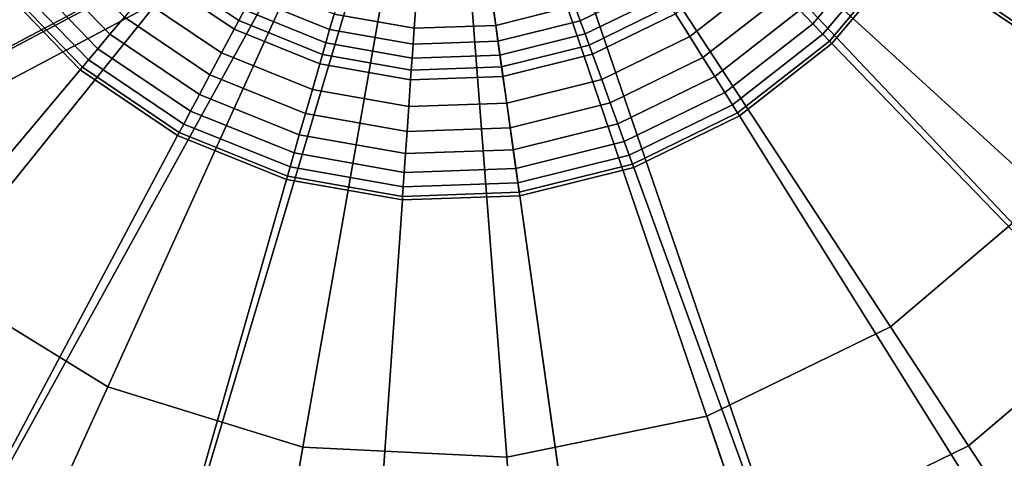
# Model space of a CAD drawing. Extents: x -43.1 to 43.1, y -41.3 to 41.3.
# Tile 473 of 656: x 16.296 to 17.021, y 7.28 to 7.603. Entities that reach past the tile are written whole.
import ezdxf

# ---------------------------------------------------------------- set-up
doc = ezdxf.new("R2010")
doc.units = 0
for name, color, linetype in [('CABLE.1', 18, 'CONTINUOUS'), ('LAMP', 7, 'CONTINUOUS'), ('LAMP_SUPPORT', 18, 'CONTINUOUS'), ('METAL_BASE', 254, 'CONTINUOUS')]:
    doc.layers.add(name, color=color, linetype=linetype)

msp = doc.modelspace()

# ---------------------------------------------------------------- linework, layer by layer
at = {"layer": 'CABLE.1'}
for points in [[(16.2948, 7.6518, 5.8841), (16.2804, 7.5791, 5.9161), (16.6111, 7.7548, 6.6421), (16.6317, 7.8309, 6.6241)], [(16.0985, 7.5441, 6.037), (16.0463, 7.604, 6.0493), (16.3506, 7.7657, 6.7175), (16.4053, 7.7071, 6.7105)], [(16.2804, 7.5791, 5.9161), (16.2337, 7.5297, 5.9601), (16.5557, 7.7008, 6.667), (16.6111, 7.7548, 6.6421)], [(16.1672, 7.5169, 6.0043), (16.0985, 7.5441, 6.037), (16.4053, 7.7071, 6.7105), (16.4803, 7.6834, 6.692)], [(16.2337, 7.5297, 5.9601), (16.1672, 7.5169, 6.0043), (16.4803, 7.6834, 6.692), (16.5557, 7.7008, 6.667)]]:
    msp.add_3dface(points, dxfattribs=at)
at = {"layer": 'LAMP'}
for points in [[(15.8588, 7.7739, 13.367), (15.9086, 7.5906, 13.367), (16.6088, 7.8793, 13.367), (15.8561, 7.9637, 13.367)], [(17.1922, 7.7381, 16.4972), (17.1388, 7.5975, 16.4972), (16.6088, 7.8793, 16.4972), (17.209, 7.8876, 16.4972)], [(16.0024, 7.4255, 13.367), (16.1342, 7.289, 13.367), (16.6088, 7.8793, 13.367), (15.9086, 7.5906, 13.367)], [(16.0539, 7.6506, 16.4972), (16.0145, 7.7957, 16.4972), (16.6088, 7.8793, 16.4972), (16.1283, 7.5197, 16.4972)], [(16.2328, 7.4115, 16.4972), (16.1283, 7.5197, 16.4972), (16.6088, 7.8793, 16.4972), (16.3609, 7.3327, 16.4972)], [(16.2959, 7.1895, 13.367), (16.4773, 7.1334, 13.367), (16.6088, 7.8793, 13.367), (16.1342, 7.289, 13.367)], [(16.5046, 7.2882, 16.4972), (16.3609, 7.3327, 16.4972), (16.6088, 7.8793, 16.4972), (16.6549, 7.2808, 16.4972)], [(16.667, 7.1241, 13.367), (16.8529, 7.1622, 13.367), (16.6088, 7.8793, 13.367), (16.4773, 7.1334, 13.367)], [(16.8023, 7.3111, 16.4972), (16.6549, 7.2808, 16.4972), (16.6088, 7.8793, 16.4972), (16.9375, 7.377, 16.4972)], [(17.0236, 7.2455, 13.367), (17.1682, 7.3685, 13.367), (16.6088, 7.8793, 13.367), (16.8529, 7.1622, 13.367)], [(17.0521, 7.4746, 16.4972), (16.9375, 7.377, 16.4972), (16.6088, 7.8793, 16.4972), (17.1388, 7.5975, 16.4972)], [(17.2776, 7.5237, 13.367), (17.345, 7.7012, 13.367), (16.6088, 7.8793, 13.367), (17.1682, 7.3685, 13.367)], [(17.1297, 7.4037, 16.4759), (16.995, 7.2891, 16.4759), (16.9375, 7.377, 16.4972), (17.0521, 7.4746, 16.4972)], [(16.3175, 7.237, 16.4759), (16.1669, 7.3296, 16.4759), (16.2328, 7.4115, 16.4972), (16.3609, 7.3327, 16.4972)], [(17.2172, 7.3238, 16.4176), (17.0599, 7.1899, 16.4176), (16.995, 7.2891, 16.4759), (17.1297, 7.4037, 16.4759)], [(16.995, 7.2891, 16.4759), (16.8361, 7.2116, 16.4759), (16.8023, 7.3111, 16.4972), (16.9375, 7.377, 16.4972)], [(16.2685, 7.129, 16.4176), (16.0926, 7.2372, 16.4176), (16.1669, 7.3296, 16.4759), (16.3175, 7.237, 16.4759)], [(16.4864, 7.1847, 16.4759), (16.3175, 7.237, 16.4759), (16.3609, 7.3327, 16.4972), (16.5046, 7.2882, 16.4972)], [(16.8361, 7.2116, 16.4759), (16.663, 7.176, 16.4759), (16.6549, 7.2808, 16.4972), (16.8023, 7.3111, 16.4972)], [(16.663, 7.176, 16.4759), (16.4864, 7.1847, 16.4759), (16.5046, 7.2882, 16.4972), (16.6549, 7.2808, 16.4972)], [(17.0599, 7.1899, 16.4176), (16.8743, 7.0994, 16.4176), (16.8361, 7.2116, 16.4759), (16.995, 7.2891, 16.4759)]]:
    msp.add_3dface(points, dxfattribs=at)
at = {"layer": 'LAMP_SUPPORT'}
for points in [[(16.6306, 7.8844, 12.7749), (17.5623, 7.917, 12.7749), (17.5483, 7.7176, 12.7749), (17.4932, 7.5254, 12.7749)], [(16.5829, 7.8828, 12.7749), (15.7474, 7.4645, 12.7749), (15.679, 7.6523, 12.7749)], [(16.5829, 7.8828, 12.7749), (16.6101, 7.8599, 12.7749), (15.8533, 7.295, 12.7749), (15.7474, 7.4645, 12.7749)], [(16.6289, 7.8746, 12.7749), (16.6306, 7.8844, 12.7749), (17.4932, 7.5254, 12.7749), (17.3994, 7.3489, 12.7749)], [(16.6101, 7.8599, 12.7749), (16.6289, 7.8746, 12.7749), (16.9337, 6.9852, 12.7749), (16.7398, 6.9368, 12.7749)], [(16.6289, 7.8746, 12.7749), (17.2709, 7.1958, 12.7749), (17.1134, 7.0728, 12.7749), (16.9337, 6.9852, 12.7749)], [(16.6289, 7.8746, 12.7749), (17.3994, 7.3489, 12.7749), (17.2709, 7.1958, 12.7749)], [(16.6101, 7.8599, 12.7749), (16.1579, 7.0394, 12.7749), (15.9922, 7.1512, 12.7749), (15.8533, 7.295, 12.7749)], [(16.6101, 7.8599, 12.7749), (16.3432, 6.9645, 12.7749), (16.1579, 7.0394, 12.7749)], [(16.6101, 7.8599, 12.7749), (16.7398, 6.9368, 12.7749), (16.54, 6.9298, 12.7749), (16.3432, 6.9645, 12.7749)], [(17.319, 7.5958, 8.9914), (17.3633, 7.7502, 8.9914), (17.0145, 7.8117, 8.9914), (16.9907, 7.7285, 8.9914)], [(17.2436, 7.454, 8.9914), (17.319, 7.5958, 8.9914), (16.9907, 7.7285, 8.9914), (16.95, 7.652, 8.9914)], [(16.8803, 7.6003, 8.8443), (16.9332, 7.6634, 8.8443), (16.9217, 7.6711, 8.756), (16.8706, 7.6103, 8.756)], [(16.3074, 7.6497, 8.756), (16.3625, 7.5926, 8.756), (16.3731, 7.6052, 8.6643), (16.3203, 7.6598, 8.6643)], [(16.8877, 7.5926, 8.9195), (16.9421, 7.6574, 8.9195), (16.9332, 7.6634, 8.8443), (16.8803, 7.6003, 8.8443)], [(16.8926, 7.5876, 8.9718), (16.9479, 7.6535, 8.9718), (16.9421, 7.6574, 8.9195), (16.8877, 7.5926, 8.9195)], [(16.8944, 7.5857, 8.9914), (16.95, 7.652, 8.9914), (16.9479, 7.6535, 8.9718), (16.8926, 7.5876, 8.9718)], [(16.2964, 7.6412, 8.8443), (16.3536, 7.5819, 8.8443), (16.3625, 7.5926, 8.756), (16.3074, 7.6497, 8.756)], [(16.4022, 7.6399, 8.4929), (16.4574, 7.6027, 8.4929), (16.4615, 7.6105, 8.477), (16.4079, 7.6466, 8.477)], [(16.7896, 7.591, 8.5791), (16.8464, 7.6354, 8.5791), (16.8327, 7.6496, 8.5101), (16.7791, 7.6077, 8.5101)], [(17.1404, 7.331, 8.9914), (17.2436, 7.454, 8.9914), (16.95, 7.652, 8.9914), (16.8944, 7.5857, 8.9914)], [(16.288, 7.6346, 8.9195), (16.3467, 7.5737, 8.9195), (16.3536, 7.5819, 8.8443), (16.2964, 7.6412, 8.8443)], [(16.3976, 7.6344, 8.5101), (16.454, 7.5964, 8.5101), (16.4574, 7.6027, 8.4929), (16.4022, 7.6399, 8.4929)], [(16.709, 7.6026, 8.4631), (16.7652, 7.63, 8.4631), (16.759, 7.64, 8.4514), (16.705, 7.6137, 8.4514)], [(16.2825, 7.6303, 8.9718), (16.3423, 7.5684, 8.9718), (16.3467, 7.5737, 8.9195), (16.288, 7.6346, 8.9195)], [(16.3849, 7.6193, 8.5791), (16.4447, 7.5789, 8.5791), (16.454, 7.5964, 8.5101), (16.3976, 7.6344, 8.5101)], [(16.7993, 7.5754, 8.6643), (16.8592, 7.6221, 8.6643), (16.8464, 7.6354, 8.5791), (16.7896, 7.591, 8.5791)], [(16.0014, 7.4106, 8.9914), (16.1129, 7.2951, 8.9914), (16.3406, 7.5664, 8.9914), (16.2804, 7.6287, 8.9914)], [(16.2804, 7.6287, 8.9914), (16.3406, 7.5664, 8.9914), (16.3423, 7.5684, 8.9718), (16.2825, 7.6303, 8.9718)], [(16.4664, 7.6196, 8.4631), (16.5243, 7.5962, 8.4631), (16.5276, 7.6075, 8.4514), (16.4719, 7.63, 8.4514)], [(16.6467, 7.5991, 8.4514), (16.705, 7.6137, 8.4514), (16.7005, 7.6259, 8.4425), (16.6449, 7.612, 8.4425)], [(16.7125, 7.5929, 8.477), (16.7707, 7.6212, 8.477), (16.7652, 7.63, 8.4631), (16.709, 7.6026, 8.4631)], [(16.3731, 7.6052, 8.6643), (16.4361, 7.5627, 8.6643), (16.4447, 7.5789, 8.5791), (16.3849, 7.6193, 8.5791)], [(16.4615, 7.6105, 8.477), (16.5215, 7.5862, 8.477), (16.5243, 7.5962, 8.4631), (16.4664, 7.6196, 8.4631)], [(16.5276, 7.6075, 8.4514), (16.5867, 7.597, 8.4514), (16.5876, 7.61, 8.4425), (16.5311, 7.6199, 8.4425)], [(16.7156, 7.5846, 8.4929), (16.7753, 7.6138, 8.4929), (16.7707, 7.6212, 8.477), (16.7125, 7.5929, 8.477)], [(16.808, 7.5614, 8.756), (16.8706, 7.6103, 8.756), (16.8592, 7.6221, 8.6643), (16.7993, 7.5754, 8.6643)], [(16.4574, 7.6027, 8.4929), (16.519, 7.5778, 8.4929), (16.5215, 7.5862, 8.477), (16.4615, 7.6105, 8.477)], [(16.5867, 7.597, 8.4514), (16.6467, 7.5991, 8.4514), (16.6449, 7.612, 8.4425), (16.5876, 7.61, 8.4425)], [(16.6483, 7.5875, 8.4631), (16.709, 7.6026, 8.4631), (16.705, 7.6137, 8.4514), (16.6467, 7.5991, 8.4514)], [(16.718, 7.5779, 8.5101), (16.7791, 7.6077, 8.5101), (16.7753, 7.6138, 8.4929), (16.7156, 7.5846, 8.4929)], [(16.8154, 7.5496, 8.8443), (16.8803, 7.6003, 8.8443), (16.8706, 7.6103, 8.756), (16.808, 7.5614, 8.756)], [(16.3625, 7.5926, 8.756), (16.4284, 7.5482, 8.756), (16.4361, 7.5627, 8.6643), (16.3731, 7.6052, 8.6643)], [(16.454, 7.5964, 8.5101), (16.5171, 7.5709, 8.5101), (16.519, 7.5778, 8.4929), (16.4574, 7.6027, 8.4929)], [(16.5243, 7.5962, 8.4631), (16.5859, 7.5853, 8.4631), (16.5867, 7.597, 8.4514), (16.5276, 7.6075, 8.4514)], [(16.6498, 7.5773, 8.477), (16.7125, 7.5929, 8.477), (16.709, 7.6026, 8.4631), (16.6483, 7.5875, 8.4631)], [(16.7248, 7.5593, 8.5791), (16.7896, 7.591, 8.5791), (16.7791, 7.6077, 8.5101), (16.718, 7.5779, 8.5101)], [(16.4447, 7.5789, 8.5791), (16.5116, 7.5519, 8.5791), (16.5171, 7.5709, 8.5101), (16.454, 7.5964, 8.5101)], [(16.5215, 7.5862, 8.477), (16.5852, 7.575, 8.477), (16.5859, 7.5853, 8.4631), (16.5243, 7.5962, 8.4631)], [(16.5859, 7.5853, 8.4631), (16.6483, 7.5875, 8.4631), (16.6467, 7.5991, 8.4514), (16.5867, 7.597, 8.4514)], [(16.8211, 7.5406, 8.9195), (16.8877, 7.5926, 8.9195), (16.8803, 7.6003, 8.8443), (16.8154, 7.5496, 8.8443)], [(16.3536, 7.5819, 8.8443), (16.4219, 7.5359, 8.8443), (16.4284, 7.5482, 8.756), (16.3625, 7.5926, 8.756)], [(16.5852, 7.575, 8.477), (16.6498, 7.5773, 8.477), (16.6483, 7.5875, 8.4631), (16.5859, 7.5853, 8.4631)], [(16.651, 7.5685, 8.4929), (16.7156, 7.5846, 8.4929), (16.7125, 7.5929, 8.477), (16.6498, 7.5773, 8.477)], [(16.731, 7.5421, 8.6643), (16.7993, 7.5754, 8.6643), (16.7896, 7.591, 8.5791), (16.7248, 7.5593, 8.5791)], [(16.8248, 7.5347, 8.9718), (16.8926, 7.5876, 8.9718), (16.8877, 7.5926, 8.9195), (16.8211, 7.5406, 8.9195)], [(16.8262, 7.5324, 8.9914), (16.8944, 7.5857, 8.9914), (16.8926, 7.5876, 8.9718), (16.8248, 7.5347, 8.9718)], [(16.3467, 7.5737, 8.9195), (16.4168, 7.5264, 8.9195), (16.4219, 7.5359, 8.8443), (16.3536, 7.5819, 8.8443)], [(16.519, 7.5778, 8.4929), (16.5845, 7.5662, 8.4929), (16.5852, 7.575, 8.477), (16.5215, 7.5862, 8.477)], [(16.652, 7.5615, 8.5101), (16.718, 7.5779, 8.5101), (16.7156, 7.5846, 8.4929), (16.651, 7.5685, 8.4929)], [(17.0138, 7.2321, 8.9914), (17.1404, 7.331, 8.9914), (16.8944, 7.5857, 8.9914), (16.8262, 7.5324, 8.9914)], [(16.3423, 7.5684, 8.9718), (16.4136, 7.5203, 8.9718), (16.4168, 7.5264, 8.9195), (16.3467, 7.5737, 8.9195)], [(16.4361, 7.5627, 8.6643), (16.5066, 7.5342, 8.6643), (16.5116, 7.5519, 8.5791), (16.4447, 7.5789, 8.5791)], [(16.5171, 7.5709, 8.5101), (16.584, 7.5591, 8.5101), (16.5845, 7.5662, 8.4929), (16.519, 7.5778, 8.4929)], [(16.5845, 7.5662, 8.4929), (16.651, 7.5685, 8.4929), (16.6498, 7.5773, 8.477), (16.5852, 7.575, 8.477)], [(16.6548, 7.5419, 8.5791), (16.7248, 7.5593, 8.5791), (16.718, 7.5779, 8.5101), (16.652, 7.5615, 8.5101)], [(16.7367, 7.5266, 8.756), (16.808, 7.5614, 8.756), (16.7993, 7.5754, 8.6643), (16.731, 7.5421, 8.6643)], [(16.1129, 7.2951, 8.9914), (16.2461, 7.2053, 8.9914), (16.4123, 7.518, 8.9914), (16.3406, 7.5664, 8.9914)], [(16.3406, 7.5664, 8.9914), (16.4123, 7.518, 8.9914), (16.4136, 7.5203, 8.9718), (16.3423, 7.5684, 8.9718)], [(16.5116, 7.5519, 8.5791), (16.5827, 7.5394, 8.5791), (16.584, 7.5591, 8.5101), (16.5171, 7.5709, 8.5101)], [(16.584, 7.5591, 8.5101), (16.652, 7.5615, 8.5101), (16.651, 7.5685, 8.4929), (16.5845, 7.5662, 8.4929)], [(16.4284, 7.5482, 8.756), (16.502, 7.5184, 8.756), (16.5066, 7.5342, 8.6643), (16.4361, 7.5627, 8.6643)], [(16.5827, 7.5394, 8.5791), (16.6548, 7.5419, 8.5791), (16.652, 7.5615, 8.5101), (16.584, 7.5591, 8.5101)], [(16.6573, 7.5237, 8.6643), (16.731, 7.5421, 8.6643), (16.7248, 7.5593, 8.5791), (16.6548, 7.5419, 8.5791)], [(16.7414, 7.5136, 8.8443), (16.8154, 7.5496, 8.8443), (16.808, 7.5614, 8.756), (16.7367, 7.5266, 8.756)], [(16.5066, 7.5342, 8.6643), (16.5814, 7.521, 8.6643), (16.5827, 7.5394, 8.5791), (16.5116, 7.5519, 8.5791)], [(16.4219, 7.5359, 8.8443), (16.4982, 7.5051, 8.8443), (16.502, 7.5184, 8.756), (16.4284, 7.5482, 8.756)], [(16.7451, 7.5035, 8.9195), (16.8211, 7.5406, 8.9195), (16.8154, 7.5496, 8.8443), (16.7414, 7.5136, 8.8443)], [(16.5814, 7.521, 8.6643), (16.6573, 7.5237, 8.6643), (16.6548, 7.5419, 8.5791), (16.5827, 7.5394, 8.5791)], [(16.6596, 7.5074, 8.756), (16.7367, 7.5266, 8.756), (16.731, 7.5421, 8.6643), (16.6573, 7.5237, 8.6643)], [(16.7475, 7.4969, 8.9718), (16.8248, 7.5347, 8.9718), (16.8211, 7.5406, 8.9195), (16.7451, 7.5035, 8.9195)], [(16.4168, 7.5264, 8.9195), (16.4952, 7.4948, 8.9195), (16.4982, 7.5051, 8.8443), (16.4219, 7.5359, 8.8443)], [(16.502, 7.5184, 8.756), (16.5802, 7.5046, 8.756), (16.5814, 7.521, 8.6643), (16.5066, 7.5342, 8.6643)], [(16.7484, 7.4945, 8.9914), (16.8262, 7.5324, 8.9914), (16.8248, 7.5347, 8.9718), (16.7475, 7.4969, 8.9718)], [(16.8695, 7.1617, 8.9914), (17.0138, 7.2321, 8.9914), (16.8262, 7.5324, 8.9914), (16.7484, 7.4945, 8.9914)], [(16.4136, 7.5203, 8.9718), (16.4933, 7.4881, 8.9718), (16.4952, 7.4948, 8.9195), (16.4168, 7.5264, 8.9195)], [(16.5802, 7.5046, 8.756), (16.6596, 7.5074, 8.756), (16.6573, 7.5237, 8.6643), (16.5814, 7.521, 8.6643)], [(16.6615, 7.4936, 8.8443), (16.7414, 7.5136, 8.8443), (16.7367, 7.5266, 8.756), (16.6596, 7.5074, 8.756)], [(16.2461, 7.2053, 8.9914), (16.395, 7.1451, 8.9914), (16.4926, 7.4856, 8.9914), (16.4123, 7.518, 8.9914)], [(16.4123, 7.518, 8.9914), (16.4926, 7.4856, 8.9914), (16.4933, 7.4881, 8.9718), (16.4136, 7.5203, 8.9718)], [(16.4982, 7.5051, 8.8443), (16.5793, 7.4908, 8.8443), (16.5802, 7.5046, 8.756), (16.502, 7.5184, 8.756)], [(16.5793, 7.4908, 8.8443), (16.6615, 7.4936, 8.8443), (16.6596, 7.5074, 8.756), (16.5802, 7.5046, 8.756)], [(16.663, 7.483, 8.9195), (16.7451, 7.5035, 8.9195), (16.7414, 7.5136, 8.8443), (16.6615, 7.4936, 8.8443)], [(16.4952, 7.4948, 8.9195), (16.5785, 7.4801, 8.9195), (16.5793, 7.4908, 8.8443), (16.4982, 7.5051, 8.8443)], [(16.664, 7.4761, 8.9718), (16.7475, 7.4969, 8.9718), (16.7451, 7.5035, 8.9195), (16.663, 7.483, 8.9195)], [(16.4933, 7.4881, 8.9718), (16.578, 7.4731, 8.9718), (16.5785, 7.4801, 8.9195), (16.4952, 7.4948, 8.9195)], [(16.5785, 7.4801, 8.9195), (16.663, 7.483, 8.9195), (16.6615, 7.4936, 8.8443), (16.5793, 7.4908, 8.8443)], [(16.6644, 7.4735, 8.9914), (16.7484, 7.4945, 8.9914), (16.7475, 7.4969, 8.9718), (16.664, 7.4761, 8.9718)], [(16.7137, 7.1229, 8.9914), (16.8695, 7.1617, 8.9914), (16.7484, 7.4945, 8.9914), (16.6644, 7.4735, 8.9914)], [(16.4926, 7.4856, 8.9914), (16.5779, 7.4705, 8.9914), (16.578, 7.4731, 8.9718), (16.4933, 7.4881, 8.9718)], [(16.395, 7.1451, 8.9914), (16.5532, 7.1172, 8.9914), (16.5779, 7.4705, 8.9914), (16.4926, 7.4856, 8.9914)], [(16.578, 7.4731, 8.9718), (16.664, 7.4761, 8.9718), (16.663, 7.483, 8.9195), (16.5785, 7.4801, 8.9195)], [(16.5532, 7.1172, 8.9914), (16.7137, 7.1229, 8.9914), (16.6644, 7.4735, 8.9914), (16.5779, 7.4705, 8.9914)], [(16.5779, 7.4705, 8.9914), (16.6644, 7.4735, 8.9914), (16.664, 7.4761, 8.9718), (16.578, 7.4731, 8.9718)], [(17.0221, 7.2189, 8.9931), (17.1512, 7.3198, 8.9931), (17.1404, 7.331, 8.9914), (17.0138, 7.2321, 8.9914)]]:
    msp.add_3dface(points, dxfattribs=at)
at = {"layer": 'METAL_BASE'}
for points in [[(27.0036, 32.0474, 30.106), (27.0311, 32.0239, 30.241), (0.867, 1.3896, 30.241), (0.8395, 1.4131, 30.106)], [(27.0311, 32.0239, 29.9709), (27.0036, 32.0474, 30.106), (0.8395, 1.4131, 30.106), (0.867, 1.3896, 29.9709)], [(27.0311, 32.0239, 30.241), (27.1063, 31.9597, 30.3399), (0.9422, 1.3254, 30.3399), (0.867, 1.3896, 30.241)], [(27.1063, 31.9597, 29.872), (27.0311, 32.0239, 29.9709), (0.867, 1.3896, 29.9709), (0.9422, 1.3254, 29.872)], [(27.1063, 31.9597, 30.3399), (27.209, 31.8719, 30.3761), (1.0449, 1.2377, 30.3761), (0.9422, 1.3254, 30.3399)], [(27.209, 31.8719, 29.8358), (27.1063, 31.9597, 29.872), (0.9422, 1.3254, 29.872), (1.0449, 1.2377, 29.8358)], [(27.209, 31.8719, 30.3761), (27.3117, 31.7842, 30.3399), (1.1476, 1.15, 30.3399), (1.0449, 1.2377, 30.3761)], [(27.3117, 31.7842, 29.872), (27.209, 31.8719, 29.8358), (1.0449, 1.2377, 29.8358), (1.1476, 1.15, 29.872)], [(27.3117, 31.7842, 30.3399), (27.3869, 31.72, 30.241), (1.2228, 1.0858, 30.241), (1.1476, 1.15, 30.3399)], [(27.3869, 31.72, 29.9709), (27.3117, 31.7842, 29.872), (1.1476, 1.15, 29.872), (1.2228, 1.0858, 29.9709)], [(27.3869, 31.72, 30.241), (27.4144, 31.6965, 30.106), (1.2503, 1.0623, 30.106), (1.2228, 1.0858, 30.241)], [(27.4144, 31.6965, 30.106), (27.3869, 31.72, 29.9709), (1.2228, 1.0858, 29.9709), (1.2503, 1.0623, 30.106)], [(25.8107, 20.3207, 20.312), (25.8329, 20.2921, 20.447), (1.159, 1.1418, 20.447), (1.1368, 1.1704, 20.312)], [(25.8329, 20.2921, 20.1769), (25.8107, 20.3207, 20.312), (1.1368, 1.1704, 20.312), (1.159, 1.1418, 20.1769)], [(25.8329, 20.2921, 20.447), (25.8935, 20.214, 20.5459), (1.2196, 1.0637, 20.5459), (1.159, 1.1418, 20.447)], [(25.8935, 20.214, 20.0781), (25.8329, 20.2921, 20.1769), (1.159, 1.1418, 20.1769), (1.2196, 1.0637, 20.0781)], [(25.8935, 20.214, 20.5459), (25.9763, 20.1073, 20.5821), (1.3024, 0.9571, 20.5821), (1.2196, 1.0637, 20.5459)], [(25.9763, 20.1073, 20.0419), (25.8935, 20.214, 20.0781), (1.2196, 1.0637, 20.0781), (1.3024, 0.9571, 20.0419)], [(25.9763, 20.1073, 20.5821), (26.0591, 20.0006, 20.5459), (1.3852, 0.8504, 20.5459), (1.3024, 0.9571, 20.5821)], [(26.0591, 20.0006, 20.0781), (25.9763, 20.1073, 20.0419), (1.3024, 0.9571, 20.0419), (1.3852, 0.8504, 20.0781)], [(26.0591, 20.0006, 20.5459), (26.1197, 19.9225, 20.447), (1.4459, 0.7723, 20.447), (1.3852, 0.8504, 20.5459)], [(26.1197, 19.9225, 20.1769), (26.0591, 20.0006, 20.0781), (1.3852, 0.8504, 20.0781), (1.4459, 0.7723, 20.1769)], [(26.1197, 19.9225, 20.447), (26.1419, 19.8939, 20.312), (1.468, 0.7437, 20.312), (1.4459, 0.7723, 20.447)], [(26.1419, 19.8939, 20.312), (26.1197, 19.9225, 20.1769), (1.4459, 0.7723, 20.1769), (1.468, 0.7437, 20.312)]]:
    msp.add_3dface(points, dxfattribs=at)

doc.saveas('drawing.dxf')
